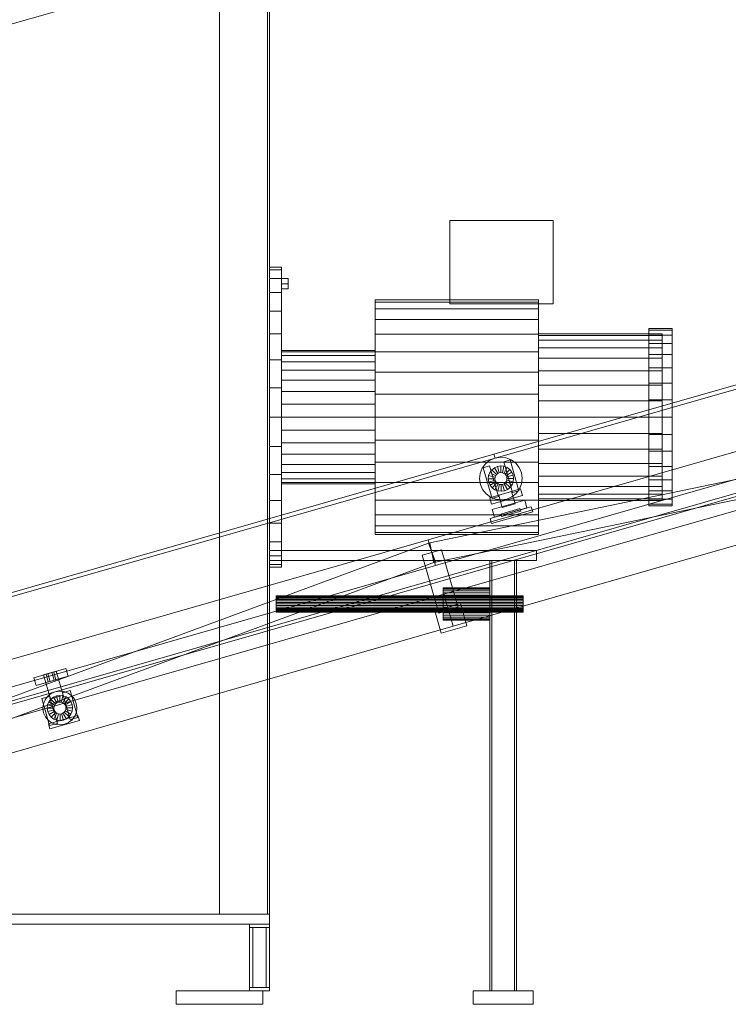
# Model space of a CAD drawing. Header units: millimetres. Extents: x -1970 to 61924, y -58230 to 6847.
# Tile 344 of 656: x 3326 to 4387, y -36000 to -34524. Entities that reach past the tile are written whole.
import ezdxf

# ---------------------------------------------------------------- set-up
doc = ezdxf.new("R2010")
doc.units = ezdxf.units.MM
for name, color, linetype, lineweight in [('COTAS_P', 1, 'Continuous', 0), ('frontal_C08', 7, 'Continuous', 0), ('frontal_secador', 7, 'Continuous', 0)]:
    doc.layers.add(name, color=color, linetype=linetype, lineweight=lineweight)
doc.dimstyles.new('R19_100', dxfattribs={"dimtxt": 250, "dimasz": 150, "dimexe": 150, "dimexo": 80, "dimgap": 100, "dimtad": 1, "dimtih": 1, "dimtoh": 1, "dimdsep": 46, "dimcen": 0.09, "dimadec": 0, "dimazin": 0, "dimtfac": 1, "dimtdec": 4, "dimtofl": 0, "dimtmove": 0, "dimatfit": 3, "dimfxl": 1, "dimtolj": 1, "dimtzin": 0, "dimarcsym": 0})

# ---------------------------------------------------------------- blocks, each defined once
blk = doc.blocks.new('DIM_R26_44')
at = {"layer": 'COTAS_P'}
for p, q in [((2531.9, -34754.9), (6515, -33612.7)), ((6515, -33612.7), (6358.4, -33610.8)), ((6515, -33612.7), (6383.2, -33697.3)), ((6763.1, -34477.9), (6515, -33612.7)), ((2531.9, -34754.9), (2663.7, -34670.3)), ((2780, -35620), (2531.9, -34754.9)), ((2531.9, -34754.9), (2688.5, -34756.8))]:
    blk.add_line(p, q, dxfattribs=at)
blk.add_text('4143.62 P', height=250, rotation=16, dxfattribs=at).set_placement((4495.9, -34087.7))

msp = doc.modelspace()

# ---------------------------------------------------------------- linework, layer by layer
at = {"layer": 'frontal_C08'}
for p, q in [((2800.673, -35692.095), (6783.781, -34549.957)), ((2802.051, -35696.901), (6785.159, -34554.763)), ((4036.151, -35175.54), (4978.188, -34905.416)), ((4037.805, -35181.308), (4979.842, -34911.183)), ((3937.649, -35303.654), (5091.163, -34972.889)), ((3948.674, -35342.105), (5102.188, -35011.34)), ((3940.117, -35308.192), (5118.438, -35063.94)), ((3961.078, -35385.361), (5114.592, -35054.597)), ((3946.206, -35337.567), (5124.527, -35093.316)), ((3974.86, -35433.424), (5128.374, -35102.66)), ((3094.115, -35445.665), (4036.151, -35175.54)), ((3095.769, -35451.432), (4037.805, -35181.308)), ((4030.144, -35184.639), (4037.805, -35181.308)), ((4036.151, -35175.54), (4037.805, -35181.308)), ((4037.805, -35181.308), (4046.067, -35180.073)), ((4046.067, -35180.073), (4054.367, -35181.019)), ((4054.367, -35181.019), (4062.14, -35184.08)), ((4015.576, -35204.327), (4018.638, -35196.554)), ((4018.638, -35196.554), (4023.607, -35189.839)), ((4020.099, -35195.747), (4029.712, -35192.991)), ((4020.099, -35195.747), (4033.33, -35241.888)), ((4023.607, -35189.839), (4030.144, -35184.639)), ((4042.943, -35239.132), (4029.712, -35192.991)), ((4032.958, -35198.87), (4036.84, -35195.782)), ((4036.84, -35195.782), (4041.389, -35193.804)), ((4041.99, -35204.354), (4036.84, -35195.782)), ((4041.389, -35193.804), (4046.294, -35193.071)), ((4044.145, -35203.417), (4041.389, -35193.804)), ((4046.469, -35203.069), (4046.294, -35193.071)), ((4046.294, -35193.071), (4051.222, -35193.632)), ((4048.803, -35203.335), (4051.222, -35193.632)), ((4050.86, -35186.927), (4060.472, -35184.171)), ((4050.86, -35186.927), (4064.09, -35233.068)), ((4050.989, -35204.196), (4055.837, -35195.45)), ((4051.222, -35193.632), (4055.837, -35195.45)), ((4055.837, -35195.45), (4059.824, -35198.401)), ((4073.703, -35230.311), (4060.472, -35184.171)), ((4062.14, -35184.08), (4068.855, -35189.049)), ((4068.855, -35189.049), (4074.055, -35195.587)), ((4074.055, -35195.587), (4077.386, -35203.248)), ((4014.631, -35212.627), (4015.576, -35204.327)), ((4027.629, -35212.4), (4028.19, -35207.472)), ((4028.19, -35207.472), (4030.008, -35202.857)), ((4037.893, -35209.891), (4028.19, -35207.472)), ((4030.008, -35202.857), (4032.958, -35198.87)), ((4038.754, -35207.705), (4030.008, -35202.857)), ((4040.152, -35205.816), (4032.958, -35198.87)), ((4037.627, -35212.225), (4037.893, -35209.891)), ((4037.893, -35209.891), (4038.754, -35207.705)), ((4038.754, -35207.705), (4040.152, -35205.816)), ((4040.152, -35205.816), (4041.99, -35204.354)), ((4041.99, -35204.354), (4044.145, -35203.417)), ((4044.145, -35203.417), (4046.469, -35203.069)), ((4046.469, -35203.069), (4048.803, -35203.335)), ((4048.803, -35203.335), (4050.989, -35204.196)), ((4050.989, -35204.196), (4052.878, -35205.594)), ((4052.878, -35205.594), (4059.824, -35198.401)), ((4052.878, -35205.594), (4054.34, -35207.433)), ((4054.34, -35207.433), (4062.912, -35202.282)), ((4054.34, -35207.433), (4055.277, -35209.587)), ((4064.89, -35206.831), (4055.277, -35209.587)), ((4055.277, -35209.587), (4055.624, -35211.911)), ((4055.624, -35211.911), (4065.623, -35211.736)), ((4059.824, -35198.401), (4062.912, -35202.282)), ((4062.912, -35202.282), (4064.89, -35206.831)), ((4064.89, -35206.831), (4065.623, -35211.736)), ((4065.623, -35211.736), (4065.061, -35216.665)), ((4077.386, -35203.248), (4078.621, -35211.51)), ((4078.621, -35211.51), (4077.675, -35219.81)), ((4015.865, -35220.888), (4014.631, -35212.627)), ((4019.196, -35228.549), (4015.865, -35220.888)), ((4037.627, -35212.225), (4027.629, -35212.4)), ((4028.362, -35217.305), (4027.629, -35212.4)), ((4037.974, -35214.549), (4028.362, -35217.305)), ((4030.339, -35221.854), (4028.362, -35217.305)), ((4038.911, -35216.703), (4030.339, -35221.854)), ((4033.427, -35225.736), (4030.339, -35221.854)), ((4040.374, -35218.542), (4033.427, -35225.736)), ((4037.414, -35228.686), (4033.427, -35225.736)), ((4042.262, -35219.94), (4037.414, -35228.686)), ((4037.974, -35214.549), (4037.627, -35212.225)), ((4038.911, -35216.703), (4037.974, -35214.549)), ((4040.374, -35218.542), (4038.911, -35216.703)), ((4042.262, -35219.94), (4040.374, -35218.542)), ((4044.448, -35220.801), (4042.029, -35230.504)), ((4044.448, -35220.801), (4042.262, -35219.94)), ((4046.783, -35221.067), (4044.448, -35220.801)), ((4049.106, -35220.719), (4046.783, -35221.067)), ((4046.783, -35221.067), (4046.957, -35231.065)), ((4051.261, -35219.783), (4049.106, -35220.719)), ((4049.106, -35220.719), (4051.863, -35230.332)), ((4053.1, -35218.32), (4051.261, -35219.783)), ((4051.261, -35219.783), (4056.411, -35228.354)), ((4054.497, -35216.431), (4053.1, -35218.32)), ((4053.1, -35218.32), (4060.293, -35225.267)), ((4055.358, -35214.245), (4054.497, -35216.431)), ((4054.497, -35216.431), (4063.243, -35221.279)), ((4055.624, -35211.911), (4055.358, -35214.245)), ((4055.358, -35214.245), (4065.061, -35216.665)), ((4060.293, -35225.267), (4056.411, -35228.354)), ((4063.243, -35221.279), (4060.293, -35225.267)), ((4065.061, -35216.665), (4063.243, -35221.279)), ((4077.675, -35219.81), (4074.613, -35227.582)), ((4024.397, -35235.087), (4019.196, -35228.549)), ((4031.112, -35240.056), (4024.397, -35235.087)), ((4029.895, -35240.792), (4076.036, -35227.562)), ((4029.895, -35240.792), (4032.651, -35250.405)), ((4038.884, -35243.118), (4031.112, -35240.056)), ((4032.651, -35250.405), (4078.792, -35237.174)), ((4033.33, -35241.888), (4042.943, -35239.132)), ((4042.029, -35230.504), (4037.414, -35228.686)), ((4046.957, -35231.065), (4042.029, -35230.504)), ((4062.578, -35231.421), (4043.353, -35236.933)), ((4048.59, -35255.197), (4043.353, -35236.933)), ((4051.863, -35230.332), (4046.957, -35231.065)), ((4056.411, -35228.354), (4051.863, -35230.332)), ((4063.107, -35239.497), (4055.446, -35242.828)), ((4062.578, -35231.421), (4067.815, -35249.685)), ((4069.645, -35234.297), (4063.107, -35239.497)), ((4064.09, -35233.068), (4073.703, -35230.311)), ((4074.613, -35227.582), (4069.645, -35234.297)), ((4078.792, -35237.174), (4076.036, -35227.562)), ((4030.474, -35271.835), (4091.995, -35254.195)), ((4033.511, -35258.481), (4082.343, -35244.479)), ((4036.818, -35270.016), (4085.65, -35256.014)), ((4047.184, -35244.063), (4038.884, -35243.118)), ((4055.446, -35242.828), (4047.184, -35244.063)), ((4067.815, -35249.685), (4048.59, -35255.197)), ((4085.65, -35256.014), (4082.343, -35244.479)), ((4094.2, -35261.885), (4091.995, -35254.195)), ((4032.679, -35279.525), (4094.2, -35261.885)), ((4033.511, -35258.481), (4036.818, -35270.016)), ((4046.264, -35265.227), (4075.102, -35256.958)), ((4046.264, -35265.227), (4047.367, -35269.072)), ((4047.367, -35269.072), (4076.205, -35260.803)), ((4076.205, -35260.803), (4075.102, -35256.958)), ((4030.474, -35271.835), (4032.679, -35279.525)), ((2784.135, -35634.419), (3937.649, -35303.654)), ((2809.253, -35726.088), (3937.96, -35308.81)), ((3937.649, -35303.654), (3948.674, -35342.105)), ((3937.96, -35308.81), (3948.363, -35336.949)), ((3940.117, -35308.192), (3946.206, -35337.567)), ((3957.58, -35318.745), (3928.742, -35327.014)), ((3953.55, -35413.527), (3928.742, -35327.014)), ((3957.58, -35318.745), (3982.388, -35405.258)), ((2795.16, -35672.869), (3948.674, -35342.105)), ((2819.656, -35754.227), (3948.363, -35336.949)), ((2807.564, -35716.126), (3961.078, -35385.361)), ((3961.078, -35385.361), (3974.86, -35433.424)), ((3947.365, -35410.099), (3985.816, -35399.074)), ((3995.463, -35432.718), (3985.816, -35399.074)), ((3947.365, -35410.099), (3957.013, -35443.743)), ((3982.388, -35405.258), (3953.55, -35413.527)), ((3957.013, -35443.743), (3995.463, -35432.718)), ((2821.346, -35764.189), (3974.86, -35433.424)), ((3346.783, -35510.533), (3394.846, -35496.751)), ((3361.202, -35506.398), (3380.427, -35500.886)), ((3361.202, -35506.398), (3371.511, -35542.349)), ((3365.047, -35505.296), (3367.931, -35504.469)), ((3365.047, -35505.296), (3368.355, -35516.831)), ((3367.931, -35504.469), (3373.698, -35502.815)), ((3371.238, -35516.004), (3367.931, -35504.469)), ((3373.698, -35502.815), (3376.582, -35501.988)), ((3377.006, -35514.35), (3373.698, -35502.815)), ((3379.89, -35513.523), (3376.582, -35501.988)), ((3390.736, -35536.837), (3380.427, -35500.886)), ((3398.154, -35508.286), (3394.846, -35496.751)), ((3346.783, -35510.533), (3350.091, -35522.068)), ((3350.091, -35522.068), (3398.154, -35508.286)), ((3371.238, -35516.004), (3368.355, -35516.831)), ((3371.238, -35516.004), (3377.006, -35514.35)), ((3377.006, -35514.35), (3379.89, -35513.523)), ((3367.538, -35538.29), (3372.727, -35534.163)), ((3372.727, -35534.163), (3378.808, -35531.519)), ((3378.808, -35531.519), (3385.366, -35530.538)), ((3385.366, -35530.538), (3391.954, -35531.289)), ((3389.633, -35532.992), (3401.169, -35529.684)), ((3389.633, -35532.992), (3401.21, -35573.365)), ((3391.954, -35531.289), (3398.123, -35533.719)), ((3398.123, -35533.719), (3403.454, -35537.663)), ((3412.745, -35570.057), (3401.169, -35529.684)), ((3358.873, -35541.812), (3370.408, -35538.504)), ((3358.873, -35541.812), (3370.45, -35582.185)), ((3360.413, -35556.378), (3361.164, -35549.79)), ((3361.164, -35549.79), (3363.594, -35543.62)), ((3363.594, -35543.62), (3367.538, -35538.29)), ((3367.374, -35551.338), (3369.191, -35546.723)), ((3369.191, -35546.723), (3372.142, -35542.736)), ((3377.938, -35551.571), (3369.191, -35546.723)), ((3381.985, -35578.877), (3370.408, -35538.504)), ((3371.511, -35542.349), (3390.736, -35536.837)), ((3372.142, -35542.736), (3376.023, -35539.648)), ((3379.335, -35549.683), (3372.142, -35542.736)), ((3376.023, -35539.648), (3380.572, -35537.671)), ((3381.174, -35548.22), (3376.023, -35539.648)), ((3377.938, -35551.571), (3379.335, -35549.683)), ((3379.335, -35549.683), (3381.174, -35548.22)), ((3380.572, -35537.671), (3385.478, -35536.937)), ((3383.328, -35547.283), (3380.572, -35537.671)), ((3381.174, -35548.22), (3383.328, -35547.283)), ((3383.328, -35547.283), (3385.652, -35546.936)), ((3385.652, -35546.936), (3385.478, -35536.937)), ((3385.478, -35536.937), (3390.406, -35537.499)), ((3385.652, -35546.936), (3387.986, -35547.202)), ((3387.986, -35547.202), (3390.406, -35537.499)), ((3387.986, -35547.202), (3390.172, -35548.063)), ((3390.172, -35548.063), (3395.021, -35539.317)), ((3390.172, -35548.063), (3392.061, -35549.461)), ((3390.406, -35537.499), (3395.021, -35539.317)), ((3392.061, -35549.461), (3399.008, -35542.267)), ((3392.061, -35549.461), (3393.524, -35551.299)), ((3393.524, -35551.299), (3402.095, -35546.149)), ((3404.073, -35550.697), (3394.461, -35553.454)), ((3395.021, -35539.317), (3399.008, -35542.267)), ((3399.008, -35542.267), (3402.095, -35546.149)), ((3402.095, -35546.149), (3404.073, -35550.697)), ((3403.454, -35537.663), (3407.581, -35542.853)), ((3404.073, -35550.697), (3404.806, -35555.603)), ((3407.581, -35542.853), (3410.225, -35548.933)), ((3410.225, -35548.933), (3411.205, -35555.491)), ((3361.393, -35562.936), (3360.413, -35556.378)), ((3364.037, -35569.017), (3361.393, -35562.936)), ((3366.812, -35556.266), (3367.374, -35551.338)), ((3376.811, -35556.092), (3366.812, -35556.266)), ((3367.545, -35561.172), (3366.812, -35556.266)), ((3377.077, -35553.757), (3367.374, -35551.338)), ((3377.158, -35558.415), (3367.545, -35561.172)), ((3369.523, -35565.72), (3367.545, -35561.172)), ((3378.095, -35560.57), (3369.523, -35565.72)), ((3372.611, -35569.602), (3369.523, -35565.72)), ((3379.557, -35562.409), (3372.611, -35569.602)), ((3381.446, -35563.806), (3376.598, -35572.552)), ((3376.811, -35556.092), (3377.077, -35553.757)), ((3377.158, -35558.415), (3376.811, -35556.092)), ((3377.077, -35553.757), (3377.938, -35551.571)), ((3378.095, -35560.57), (3377.158, -35558.415)), ((3379.557, -35562.409), (3378.095, -35560.57)), ((3381.446, -35563.806), (3379.557, -35562.409)), ((3383.632, -35564.667), (3381.213, -35574.37)), ((3383.632, -35564.667), (3381.446, -35563.806)), ((3385.966, -35564.933), (3383.632, -35564.667)), ((3388.29, -35564.586), (3385.966, -35564.933)), ((3385.966, -35564.933), (3386.141, -35574.932)), ((3390.445, -35563.649), (3388.29, -35564.586)), ((3388.29, -35564.586), (3391.046, -35574.199)), ((3392.283, -35562.186), (3390.445, -35563.649)), ((3390.445, -35563.649), (3395.595, -35572.221)), ((3393.681, -35560.298), (3392.283, -35562.186)), ((3392.283, -35562.186), (3399.477, -35569.133)), ((3393.524, -35551.299), (3394.461, -35553.454)), ((3394.542, -35558.112), (3393.681, -35560.298)), ((3393.681, -35560.298), (3402.427, -35565.146)), ((3394.461, -35553.454), (3394.808, -35555.777)), ((3394.808, -35555.777), (3394.542, -35558.112)), ((3394.542, -35558.112), (3404.245, -35560.531)), ((3394.808, -35555.777), (3404.806, -35555.603)), ((3402.427, -35565.146), (3399.477, -35569.133)), ((3404.245, -35560.531), (3402.427, -35565.146)), ((3404.806, -35555.603), (3404.245, -35560.531)), ((3410.455, -35562.079), (3408.025, -35568.249)), ((3411.205, -35555.491), (3410.455, -35562.079)), ((3368.165, -35574.206), (3364.037, -35569.017)), ((3373.495, -35578.15), (3368.165, -35574.206)), ((3368.662, -35579.577), (3412.88, -35566.898)), ((3368.662, -35579.577), (3370.867, -35587.267)), ((3370.45, -35582.185), (3381.985, -35578.877)), ((3370.867, -35587.267), (3415.085, -35574.588)), ((3376.598, -35572.552), (3372.611, -35569.602)), ((3379.664, -35580.58), (3373.495, -35578.15)), ((3381.213, -35574.37), (3376.598, -35572.552)), ((3386.252, -35581.331), (3379.664, -35580.58)), ((3386.141, -35574.932), (3381.213, -35574.37)), ((3391.046, -35574.199), (3386.141, -35574.932)), ((3392.81, -35580.351), (3386.252, -35581.331)), ((3395.595, -35572.221), (3391.046, -35574.199)), ((3398.891, -35577.707), (3392.81, -35580.351)), ((3399.477, -35569.133), (3395.595, -35572.221)), ((3404.08, -35573.579), (3398.891, -35577.707)), ((3401.21, -35573.365), (3412.745, -35570.057)), ((3408.025, -35568.249), (3404.08, -35573.579)), ((3415.085, -35574.588), (3412.88, -35566.898))]:
    msp.add_line(p, q, dxfattribs=at)
at = {"layer": 'frontal_secador'}
for p, q in [((3625, -35865), (3625, -33925)), ((3697, -35865), (3697, -33925)), ((3700, -35865), (3700, -33925)), ((3970, -34825), (4125, -34825)), ((3970, -34950), (3970, -34825)), ((4125, -34950), (4125, -34825)), ((3700, -34899.323), (3700, -34895)), ((3718, -34895), (3700, -34895)), ((3700, -34912.127), (3700, -34899.323)), ((3718, -34899.323), (3700, -34899.323)), ((3718, -34899.323), (3718, -34895)), ((3718, -34912.127), (3718, -34899.323)), ((3700, -34932.919), (3700, -34912.127)), ((3718, -34912.127), (3700, -34912.127)), ((3718, -34932.919), (3718, -34912.127)), ((3718, -34920), (3718, -34912.206)), ((3728, -34912.206), (3718, -34912.206)), ((3728, -34920), (3728, -34912.206)), ((3718, -34920), (3718, -34927.794)), ((3718, -34920), (3728, -34920)), ((3728, -34927.794), (3718, -34927.794)), ((3728, -34927.794), (3728, -34920)), ((3700, -34960.901), (3700, -34932.919)), ((3718, -34932.919), (3700, -34932.919)), ((3718, -34960.901), (3718, -34932.919)), ((3858, -34947.382), (3858, -34944)), ((4103, -34944), (3858, -34944)), ((4103, -34947.382), (4103, -34944)), ((3700, -34994.997), (3700, -34960.901)), ((3718, -34960.901), (3700, -34960.901)), ((3718, -34994.997), (3718, -34960.901)), ((3858, -34957.397), (3858, -34947.382)), ((4103, -34947.382), (3858, -34947.382)), ((3858, -34973.661), (3858, -34957.397)), ((4103, -34957.397), (3858, -34957.397)), ((3970, -34950), (4125, -34950)), ((4103, -34957.397), (4103, -34947.382)), ((4103, -34973.661), (4103, -34957.397)), ((3858, -34995.549), (3858, -34973.661)), ((4103, -34973.661), (3858, -34973.661)), ((4103, -34995.549), (4103, -34973.661)), ((4268, -34989.556), (4268, -34987)), ((4303, -34987), (4268, -34987)), ((4268, -34997.124), (4268, -34989.556)), ((4303, -34989.556), (4268, -34989.556)), ((4303, -34989.556), (4303, -34987)), ((4303, -34997.124), (4303, -34989.556)), ((3700, -35033.896), (3700, -34994.997)), ((3718, -34994.997), (3700, -34994.997)), ((3718, -35033.896), (3718, -34994.997)), ((3858, -35022.22), (3858, -34995.549)), ((4103, -34995.549), (3858, -34995.549)), ((4103, -34997.402), (4103, -34995)), ((4288, -34995), (4103, -34995)), ((4103, -35022.22), (4103, -34995.549)), ((4103, -35004.515), (4103, -34997.402)), ((4288, -34997.402), (4103, -34997.402)), ((4103, -35016.066), (4103, -35004.515)), ((4288, -35004.515), (4103, -35004.515)), ((4268, -35009.415), (4268, -34997.124)), ((4303, -34997.124), (4268, -34997.124)), ((4288, -34997.402), (4288, -34995)), ((4288, -35004.515), (4288, -34997.402)), ((4288, -35016.066), (4288, -35004.515)), ((4303, -35009.415), (4303, -34997.124)), ((4103, -35031.612), (4103, -35016.066)), ((4288, -35016.066), (4103, -35016.066)), ((4268, -35025.955), (4268, -35009.415)), ((4303, -35009.415), (4268, -35009.415)), ((4288, -35031.612), (4288, -35016.066)), ((4303, -35025.955), (4303, -35009.415)), ((3700, -35076.105), (3700, -35033.896)), ((3718, -35033.896), (3700, -35033.896)), ((3718, -35021.921), (3718, -35020)), ((3858, -35020), (3718, -35020)), ((3718, -35027.612), (3718, -35021.921)), ((3858, -35021.921), (3718, -35021.921)), ((3718, -35036.853), (3718, -35027.612)), ((3858, -35027.612), (3718, -35027.612)), ((3718, -35076.105), (3718, -35033.896)), ((3858, -35021.921), (3858, -35020)), ((3858, -35027.612), (3858, -35021.921)), ((3858, -35052.648), (3858, -35022.22)), ((4103, -35022.22), (3858, -35022.22)), ((3858, -35036.853), (3858, -35027.612)), ((4103, -35052.648), (4103, -35022.22)), ((4103, -35050.554), (4103, -35031.612)), ((4288, -35031.612), (4103, -35031.612)), ((4268, -35046.109), (4268, -35025.955)), ((4303, -35025.955), (4268, -35025.955)), ((4288, -35050.554), (4288, -35031.612)), ((4303, -35046.109), (4303, -35025.955)), ((3718, -35049.289), (3718, -35036.853)), ((3858, -35036.853), (3718, -35036.853)), ((3718, -35064.443), (3718, -35049.289)), ((3858, -35049.289), (3718, -35049.289)), ((3858, -35049.289), (3858, -35036.853)), ((3858, -35064.443), (3858, -35049.289)), ((4268, -35069.103), (4268, -35046.109)), ((4303, -35046.109), (4268, -35046.109)), ((4303, -35069.103), (4303, -35046.109)), ((3858, -35085.664), (3858, -35052.648)), ((4103, -35052.648), (3858, -35052.648)), ((4103, -35072.165), (4103, -35050.554)), ((4288, -35050.554), (4103, -35050.554)), ((4103, -35085.664), (4103, -35052.648)), ((4288, -35072.165), (4288, -35050.554)), ((3700, -35120), (3700, -35076.105)), ((3718, -35076.105), (3700, -35076.105)), ((3718, -35081.732), (3718, -35064.443)), ((3858, -35064.443), (3718, -35064.443)), ((3718, -35120), (3718, -35076.105)), ((3858, -35081.732), (3858, -35064.443)), ((4103, -35095.614), (4103, -35072.165)), ((4288, -35072.165), (4103, -35072.165)), ((4268, -35094.053), (4268, -35069.103)), ((4303, -35069.103), (4268, -35069.103)), ((4288, -35095.614), (4288, -35072.165)), ((4303, -35094.053), (4303, -35069.103)), ((3718, -35100.491), (3718, -35081.732)), ((3858, -35081.732), (3718, -35081.732)), ((3858, -35100.491), (3858, -35081.732)), ((3858, -35120), (3858, -35085.664)), ((4103, -35085.664), (3858, -35085.664)), ((4103, -35120), (4103, -35085.664)), ((3718, -35120), (3718, -35100.491)), ((3858, -35100.491), (3718, -35100.491)), ((3858, -35120), (3858, -35100.491)), ((4103, -35120), (4103, -35095.614)), ((4288, -35095.614), (4103, -35095.614)), ((4268, -35120), (4268, -35094.053)), ((4303, -35094.053), (4268, -35094.053)), ((4288, -35120), (4288, -35095.614)), ((4303, -35120), (4303, -35094.053)), ((3700, -35120), (3700, -35163.895)), ((3700, -35120), (3718, -35120)), ((3718, -35163.895), (3718, -35120)), ((3718, -35120), (3718, -35139.509)), ((3718, -35120), (3858, -35120)), ((3858, -35139.509), (3858, -35120)), ((3858, -35120), (3858, -35154.336)), ((3858, -35120), (4103, -35120)), ((4103, -35154.336), (4103, -35120)), ((4103, -35120), (4103, -35144.386)), ((4103, -35120), (4288, -35120)), ((4268, -35120), (4268, -35145.947)), ((4268, -35120), (4303, -35120)), ((4288, -35144.386), (4288, -35120)), ((4303, -35145.947), (4303, -35120)), ((3718, -35139.509), (3718, -35158.268)), ((3858, -35139.509), (3718, -35139.509)), ((3858, -35139.509), (3858, -35158.268)), ((4103, -35144.386), (4103, -35167.835)), ((4288, -35144.386), (4103, -35144.386)), ((4268, -35145.947), (4268, -35170.897)), ((4303, -35145.947), (4268, -35145.947)), ((4288, -35144.386), (4288, -35167.835)), ((4303, -35145.947), (4303, -35170.897)), ((3700, -35163.895), (3700, -35206.104)), ((3718, -35163.895), (3700, -35163.895)), ((3718, -35158.268), (3718, -35175.557)), ((3858, -35158.268), (3718, -35158.268)), ((3718, -35163.895), (3718, -35206.104)), ((3858, -35154.336), (3858, -35187.352)), ((4103, -35154.336), (3858, -35154.336)), ((3858, -35158.268), (3858, -35175.557)), ((4103, -35154.336), (4103, -35187.352)), ((3718, -35175.557), (3718, -35190.711)), ((3858, -35175.557), (3718, -35175.557)), ((3858, -35175.557), (3858, -35190.711)), ((4103, -35167.835), (4103, -35189.446)), ((4288, -35167.835), (4103, -35167.835)), ((4268, -35170.897), (4268, -35193.891)), ((4303, -35170.897), (4268, -35170.897)), ((4288, -35167.835), (4288, -35189.446)), ((4303, -35170.897), (4303, -35193.891)), ((3718, -35190.711), (3718, -35203.147)), ((3858, -35190.711), (3718, -35190.711)), ((3858, -35187.352), (3858, -35217.78)), ((4103, -35187.352), (3858, -35187.352)), ((3858, -35190.711), (3858, -35203.147)), ((4103, -35187.352), (4103, -35217.78)), ((4103, -35189.446), (4103, -35208.388)), ((4288, -35189.446), (4103, -35189.446)), ((4268, -35193.891), (4268, -35214.045)), ((4303, -35193.891), (4268, -35193.891)), ((4288, -35189.446), (4288, -35208.388)), ((4303, -35193.891), (4303, -35214.045)), ((3700, -35206.104), (3700, -35245.003)), ((3718, -35206.104), (3700, -35206.104)), ((3718, -35203.147), (3718, -35212.388)), ((3858, -35203.147), (3718, -35203.147)), ((3718, -35206.104), (3718, -35245.003)), ((3858, -35203.147), (3858, -35212.388)), ((4103, -35208.388), (4103, -35223.934)), ((4288, -35208.388), (4103, -35208.388)), ((4288, -35208.388), (4288, -35223.934)), ((3718, -35212.388), (3718, -35218.079)), ((3858, -35212.388), (3718, -35212.388)), ((3718, -35218.079), (3718, -35220)), ((3858, -35218.079), (3718, -35218.079)), ((3858, -35220), (3718, -35220)), ((3858, -35212.388), (3858, -35218.079)), ((3858, -35217.78), (3858, -35244.451)), ((4103, -35217.78), (3858, -35217.78)), ((3858, -35218.079), (3858, -35220)), ((4103, -35217.78), (4103, -35244.451)), ((4103, -35223.934), (4103, -35235.485)), ((4288, -35223.934), (4103, -35223.934)), ((4268, -35214.045), (4268, -35230.585)), ((4303, -35214.045), (4268, -35214.045)), ((4288, -35223.934), (4288, -35235.485)), ((4303, -35214.045), (4303, -35230.585)), ((4103, -35235.485), (4103, -35242.598)), ((4288, -35235.485), (4103, -35235.485)), ((4268, -35230.585), (4268, -35242.876)), ((4303, -35230.585), (4268, -35230.585)), ((4288, -35235.485), (4288, -35242.598)), ((4303, -35230.585), (4303, -35242.876)), ((3700, -35245.003), (3700, -35279.099)), ((3718, -35245.003), (3700, -35245.003)), ((3718, -35245.003), (3718, -35279.099)), ((3858, -35244.451), (3858, -35266.339)), ((4103, -35244.451), (3858, -35244.451)), ((4103, -35242.598), (4103, -35245)), ((4288, -35242.598), (4103, -35242.598)), ((4103, -35244.451), (4103, -35266.339)), ((4288, -35245), (4103, -35245)), ((4268, -35242.876), (4268, -35250.444)), ((4303, -35242.876), (4268, -35242.876)), ((4268, -35250.444), (4268, -35253)), ((4303, -35250.444), (4268, -35250.444)), ((4303, -35253), (4268, -35253)), ((4288, -35242.598), (4288, -35245)), ((4303, -35242.876), (4303, -35250.444)), ((4303, -35250.444), (4303, -35253)), ((3858, -35266.339), (3858, -35282.603)), ((4103, -35266.339), (3858, -35266.339)), ((4103, -35266.339), (4103, -35282.603)), ((3700, -35279.099), (3700, -35307.081)), ((3718, -35279.099), (3700, -35279.099)), ((3718, -35279.099), (3718, -35307.081)), ((3858, -35282.603), (3858, -35292.618)), ((4103, -35282.603), (3858, -35282.603)), ((4103, -35282.603), (4103, -35292.618)), ((3858, -35292.618), (3858, -35296)), ((4103, -35292.618), (3858, -35292.618)), ((4103, -35296), (3858, -35296)), ((4103, -35292.618), (4103, -35296)), ((3700, -35307.081), (3700, -35327.873)), ((3718, -35307.081), (3700, -35307.081)), ((3718, -35307.081), (3718, -35327.873)), ((3700, -35320), (4100, -35320)), ((3700, -35335), (3700, -35320)), ((3700, -35327.873), (3700, -35340.677)), ((3718, -35327.873), (3700, -35327.873)), ((3718, -35327.873), (3718, -35340.677)), ((4100, -35335), (4100, -35320)), ((3700, -35335), (4100, -35335)), ((3700, -35340.677), (3700, -35345)), ((3718, -35340.677), (3700, -35340.677)), ((3718, -35340.677), (3718, -35345)), ((4030, -35335), (4033, -35335)), ((4030, -35980), (4030, -35335)), ((4033, -35980), (4033, -35335)), ((4033, -35335), (4067, -35335)), ((4067, -35335), (4070, -35335)), ((4067, -35980), (4067, -35335)), ((4070, -35980), (4070, -35335)), ((3718, -35345), (3700, -35345)), ((3710, -35388.231), (3710, -35388)), ((4080, -35388), (3710, -35388)), ((3710, -35388.913), (3710, -35388.231)), ((4080, -35388.231), (3710, -35388.231)), ((3960, -35376.461), (3960, -35376)), ((4030, -35376), (3960, -35376)), ((3960, -35377.827), (3960, -35376.461)), ((4030, -35376.461), (3960, -35376.461)), ((3960, -35380.045), (3960, -35377.827)), ((4030, -35377.827), (3960, -35377.827)), ((3960, -35383.029), (3960, -35380.045)), ((4030, -35380.045), (3960, -35380.045)), ((3960, -35386.666), (3960, -35383.029)), ((4030, -35383.029), (3960, -35383.029)), ((3960, -35390.816), (3960, -35386.666)), ((4030, -35386.666), (3960, -35386.666)), ((4030, -35376.461), (4030, -35376)), ((4030, -35377.827), (4030, -35376.461)), ((4030, -35380.045), (4030, -35377.827)), ((4030, -35383.029), (4030, -35380.045)), ((4030, -35386.666), (4030, -35383.029)), ((4030, -35390.816), (4030, -35386.666)), ((4080, -35388.231), (4080, -35388)), ((4080, -35388.913), (4080, -35388.231)), ((3710, -35390.022), (3710, -35388.913)), ((4080, -35388.913), (3710, -35388.913)), ((3710, -35391.515), (3710, -35390.022)), ((4080, -35390.022), (3710, -35390.022)), ((3710, -35393.333), (3710, -35391.515)), ((4080, -35391.515), (3710, -35391.515)), ((3710, -35395.408), (3710, -35393.333)), ((4080, -35393.333), (3710, -35393.333)), ((3710, -35397.659), (3710, -35395.408)), ((4080, -35395.408), (3710, -35395.408)), ((3710, -35400), (3710, -35397.659)), ((4080, -35397.659), (3710, -35397.659)), ((3710, -35400), (3710, -35402.341)), ((3710, -35400), (4080, -35400)), ((3710, -35402.341), (3710, -35404.592)), ((4080, -35402.341), (3710, -35402.341)), ((3960, -35395.318), (3960, -35390.816)), ((4030, -35390.816), (3960, -35390.816)), ((3960, -35400), (3960, -35395.318)), ((4030, -35395.318), (3960, -35395.318)), ((3960, -35400), (3960, -35404.682)), ((3960, -35400), (4030, -35400)), ((4030, -35395.318), (4030, -35390.816)), ((4030, -35400), (4030, -35395.318)), ((4030, -35404.682), (4030, -35400)), ((4080, -35390.022), (4080, -35388.913)), ((4080, -35391.515), (4080, -35390.022)), ((4080, -35393.333), (4080, -35391.515)), ((4080, -35395.408), (4080, -35393.333)), ((4080, -35397.659), (4080, -35395.408)), ((4080, -35400), (4080, -35397.659)), ((4080, -35402.341), (4080, -35400)), ((4080, -35402.341), (4080, -35404.592)), ((3710, -35404.592), (3710, -35406.667)), ((4080, -35404.592), (3710, -35404.592)), ((3710, -35406.667), (3710, -35408.485)), ((4080, -35406.667), (3710, -35406.667)), ((3710, -35408.485), (3710, -35409.978)), ((4080, -35408.485), (3710, -35408.485)), ((3710, -35409.978), (3710, -35411.087)), ((4080, -35409.978), (3710, -35409.978)), ((3710, -35411.087), (3710, -35411.769)), ((4080, -35411.087), (3710, -35411.087)), ((3710, -35411.769), (3710, -35412)), ((4080, -35411.769), (3710, -35411.769)), ((4080, -35412), (3710, -35412)), ((3960, -35404.682), (3960, -35409.184)), ((4030, -35404.682), (3960, -35404.682)), ((3960, -35409.184), (3960, -35413.334)), ((4030, -35409.184), (3960, -35409.184)), ((3960, -35413.334), (3960, -35416.971)), ((4030, -35413.334), (3960, -35413.334)), ((3960, -35416.971), (3960, -35419.955)), ((4030, -35416.971), (3960, -35416.971)), ((4030, -35404.682), (4030, -35409.184)), ((4030, -35409.184), (4030, -35413.334)), ((4030, -35413.334), (4030, -35416.971)), ((4030, -35416.971), (4030, -35419.955)), ((4080, -35404.592), (4080, -35406.667)), ((4080, -35406.667), (4080, -35408.485)), ((4080, -35408.485), (4080, -35409.978)), ((4080, -35409.978), (4080, -35411.087)), ((4080, -35411.087), (4080, -35411.769)), ((4080, -35411.769), (4080, -35412)), ((3960, -35419.955), (3960, -35422.173)), ((4030, -35419.955), (3960, -35419.955)), ((3960, -35422.173), (3960, -35423.539)), ((4030, -35422.173), (3960, -35422.173)), ((3960, -35423.539), (3960, -35424)), ((4030, -35423.539), (3960, -35423.539)), ((4030, -35424), (3960, -35424)), ((4030, -35419.955), (4030, -35422.173)), ((4030, -35422.173), (4030, -35423.539)), ((4030, -35423.539), (4030, -35424)), ((2200, -35865), (3700, -35865)), ((2275, -35865), (3625, -35865)), ((3625, -35865), (3700, -35865)), ((3697, -35865), (3700, -35865)), ((3700, -35880), (3700, -35865)), ((2200, -35880), (3700, -35880)), ((3670, -35880), (3700, -35880)), ((3670, -35885), (3670, -35880)), ((3670, -35885), (3700, -35885)), ((3670, -35885), (3675, -35885)), ((3670, -35975), (3670, -35885)), ((3675, -35975), (3675, -35885)), ((3695, -35885), (3700, -35885)), ((3695, -35975), (3695, -35885)), ((3700, -35885), (3700, -35880)), ((3700, -35975), (3700, -35885)), ((3670, -35975), (3700, -35975)), ((3670, -35980), (3670, -35975)), ((3670, -35975), (3675, -35975)), ((3695, -35975), (3700, -35975)), ((3700, -35980), (3700, -35975)), ((3560, -35980), (3690, -35980)), ((3560, -36000), (3560, -35980)), ((3670, -35980), (3700, -35980)), ((3690, -36000), (3690, -35980)), ((4005, -35980), (4095, -35980)), ((4005, -36000), (4005, -35980)), ((4030, -35980), (4033, -35980)), ((4033, -35980), (4067, -35980)), ((4067, -35980), (4070, -35980)), ((4095, -36000), (4095, -35980)), ((3560, -36000), (3690, -36000)), ((4005, -36000), (4095, -36000))]:
    msp.add_line(p, q, dxfattribs=at)

# ---------------------------------------------------------------- dimensions: what is measured, and where the dimension line sits
at = {"layer": 'COTAS_P'}
dim = msp.add_aligned_dim(p1=(2780, -35620), p2=(6763.1079, -34477.8622), distance=900, text='<> P', dimstyle='R19_100', dxfattribs=at)
dim.commit()
dim.dimension.update_dxf_attribs({"geometry": 'DIM_R26_44', "text_midpoint": (4523.4803, -34183.7956)})

doc.saveas('drawing.dxf')
